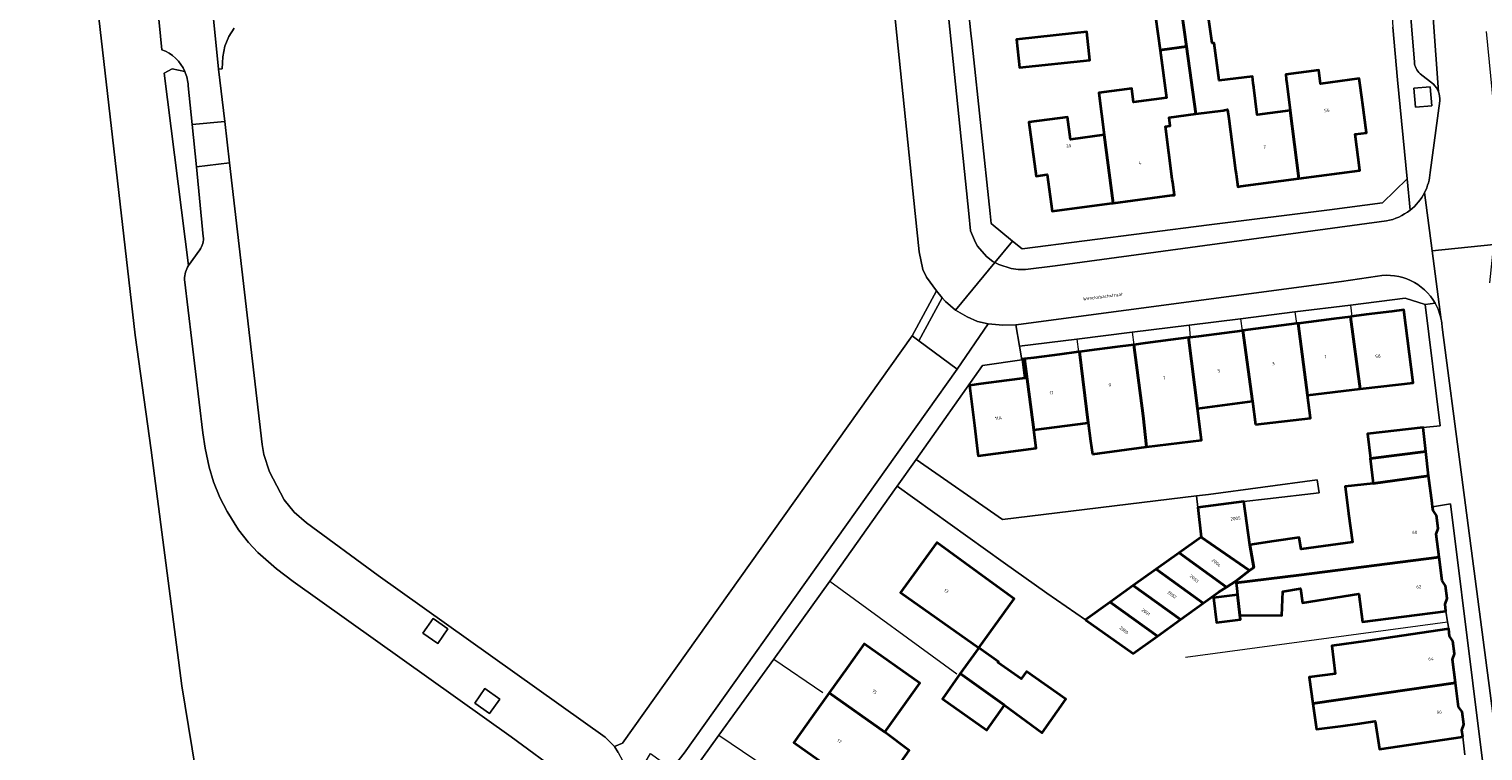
# Model space of a CAD drawing. Header units: metres. Extents: x 197700 to 204338, y 317132 to 325229.
# Tile 973 of 1056: x 198887 to 199047, y 321191 to 321270. Entities that reach past the tile are written whole.
import ezdxf
from ezdxf.enums import TextEntityAlignment as Align

# ---------------------------------------------------------------- set-up
doc = ezdxf.new("R2010")
doc.units = ezdxf.units.M
for name, color, linetype, lineweight in [('B-WE-GR-BEPLANTING_CULTUUR_HEESTERS-GV', 90, 'Continuous', 18), ('B-WE-GR-BOUWLAND-GV', 80, 'Continuous', 13), ('B-WE-GR-GROENVOORZIENING-GV', 80, 'Continuous', 18), ('B-WE-IE-TERREINAFSCHEIDING_KUNSTMATIG_HEKWERK-G', 20, 'IE-TERREINAFSCHEIDING-KUNSTMATIG', 18), ('B-WE-OG-BEBOUWING-GV', 7, 'Continuous', 35), ('B-WE-OG-BEBOUWING-T18', 10, 'Continuous', 18), ('B-WE-OG-TERREIN_ERF-GV', 7, 'Continuous', 18), ('B-WE-OG-TOPOGRAFIE-T18', 10, 'Continuous', 18), ('B-WE-VH-VERHARDING_ASFALT-GV', 252, 'Continuous', 18), ('B-WE-VH-VERHARDING_BETONSTRAATSTEEN-GV', 252, 'Continuous', 18), ('B-WE-VH-VERHARDING_STRAATBAKSTEEN-GV', 252, 'Continuous', 18), ('B-WE-VH-VERHARDING_TEGEL-GV', 252, 'Continuous', 18)]:
    doc.layers.add(name, color=color, linetype=linetype, lineweight=lineweight)
doc.styles.add('NLCS-ISO-M200-T18', font='NLCS-ISO.ttf', dxfattribs={"height": 0.36})
doc.linetypes.add('IE-TERREINAFSCHEIDING-KUNSTMATIG', pattern='A,4,[82,NLCS.SHX,S=0.75,R=90,X=0,Y=0],4,-2', length=10)

msp = doc.modelspace()

# ---------------------------------------------------------------- linework, layer by layer
at = {"layer": 'B-WE-GR-BEPLANTING_CULTUUR_HEESTERS-GV'}
for points in [[(198909.37, 321270.46), (198908.783, 321269.524), (198908.346, 321268.471), (198908.137, 321267.298), (198908.079, 321265.984), (198907.675, 321265.947), (198908.345, 321260.158), (198908.874, 321255.587), (198912.471, 321224.521), (198912.646, 321223.416), (198913.277, 321221.526), (198914.906, 321218.434), (198916.021, 321217.058), (198917.353, 321215.891), (198925.293, 321210.064), (198950.323, 321192.218), (198951.371, 321191.219), (198952.232, 321191.583), (198984.213, 321236.528), (198986.881, 321241.49), (198985.803, 321242.976), (198985.404, 321243.835), (198984.978, 321245.791), (198984.549, 321250), (198982.131, 321273.649)], [(198903.95, 321265.661), (198902.539, 321265.961), (198901.665, 321265.476), (198904.353, 321244.256), (198905.58, 321246.009)], [(198905.982, 321247.479), (198905.216, 321255.143), (198904.741, 321259.837), (198904.316, 321264.099)]]:
    msp.add_lwpolyline(points, dxfattribs=at)
for points in [[(198904.316, 321264.099, 0.0895144), (198903.95, 321265.661)], [(198905.58, 321246.009, 0.1999308), (198905.982, 321247.479)]]:
    msp.add_lwpolyline(points, format="xyb", dxfattribs=at)
for points in [[(198987.517, 321240.701), (198984.956, 321235.978), (198989.17, 321232.853), (198992.602, 321237.835), (198991.428, 321238.104), (198990.265, 321238.607), (198988.998, 321239.351), (198987.88, 321240.297)], [(198932.965, 321204.185), (198931.364, 321205.32), (198930.226, 321203.704), (198931.845, 321202.555)], [(198938.713, 321196.43), (198937.06, 321197.613), (198935.93, 321195.996), (198937.579, 321194.84)]]:
    msp.add_lwpolyline(points, close=True, dxfattribs=at)
at = {"layer": 'B-WE-GR-BOUWLAND-GV'}
msp.add_lwpolyline([(198879.99, 321105.077), (198892.477, 321119.148), (198903.706, 321134.354), (198905.949, 321137.737), (198907.893, 321142.14), (198908.783, 321145.732), (198910.009, 321150.249), (198909.241, 321163.602), (198903.608, 321197.886), (198900.232, 321223.912), (198898.458, 321236.595), (198893.198, 321282.575)], dxfattribs=at)
at = {"layer": 'B-WE-GR-GROENVOORZIENING-GV'}
for points in [[(198901.393, 321268.084), (198898.433, 321298.59), (198889.236, 321393.371), (198888.732, 321398.573), (198881.187, 321397.874), (198881.236, 321394.845), (198881.658, 321368.999), (198883.216, 321364.692), (198886.738, 321366.534), (198893.646, 321295.045), (198893.198, 321282.575), (198898.458, 321236.595), (198900.232, 321223.912), (198903.608, 321197.886), (198909.241, 321163.602), (198910.009, 321150.249), (198917.848, 321142.867), (198922.161, 321148.841)], [(198904.353, 321244.256), (198901.665, 321265.476), (198902.539, 321265.961), (198903.95, 321265.661)], [(198922.161, 321148.841), (198926.264, 321154.525), (198939.122, 321172.53), (198946.12, 321182.609), (198946.519, 321183.375), (198946.581, 321183.617), (198946.833, 321184.599), (198946.88, 321185.66), (198946.545, 321186.826), (198945.671, 321188.094), (198939.972, 321192.264), (198915.895, 321209.416), (198914.076, 321210.824), (198912.005, 321212.625), (198910.961, 321213.703), (198909.871, 321215.109), (198908.597, 321217.133), (198907.805, 321218.681), (198907.122, 321220.402), (198906.632, 321222.038), (198906.178, 321224.123), (198905.936, 321225.806), (198903.919, 321242.744)]]:
    msp.add_lwpolyline(points, dxfattribs=at)
for points in [[(198903.95, 321265.661, 0.2039875), (198901.393, 321268.084)], [(198903.919, 321242.744, -0.1641641), (198904.353, 321244.256)]]:
    msp.add_lwpolyline(points, format="xyb", dxfattribs=at)
msp.add_lwpolyline([(199039.769, 321261.741), (199041.563, 321261.879), (199041.396, 321263.976), (199039.595, 321263.839)], close=True, dxfattribs=at)
at = {"layer": 'B-WE-IE-TERREINAFSCHEIDING_KUNSTMATIG_HEKWERK-G'}
for points in [[(199026.456, 321239.144), (199026.639, 321237.856)], [(199032.571, 321239.904), (199032.726, 321238.643)], [(199014.786, 321237.686), (199014.902, 321236.337)], [(199020.451, 321238.384), (199020.619, 321237.077)], [(199002.391, 321236.156), (199002.561, 321234.741)], [(199008.499, 321236.913), (199008.662, 321235.53)], [(199023.43, 321218.529), (199029.127, 321219.192), (199028.917, 321220.616), (199016.904, 321219.015), (199015.594, 321218.855)], [(199015.594, 321218.855), (198994.196, 321216.241)], [(199020.83, 321218.227), (199023.43, 321218.529)], [(198975.142, 321209.439), (198989.149, 321199.229)], [(199014.385, 321201.062), (199043.3, 321204.972)], [(198968.931, 321200.836), (198974.337, 321197.174)], [(198962.881, 321192.449), (198977.509, 321182.548)]]:
    msp.add_lwpolyline(points, dxfattribs=at)
at = {"layer": 'B-WE-OG-BEBOUWING-GV'}
for points in [[(199026.895, 321253.857), (199025.912, 321261.374), (199022.29, 321260.906), (199021.916, 321263.929), (199021.857, 321264.408), (199021.767, 321265.135), (199018.086, 321264.679), (199017.54, 321268.82), (199017.31, 321268.79), (199016.568, 321273.963), (199013.872, 321273.581), (199013.75, 321273.564), (199013.959, 321272.104), (199014.477, 321268.436), (199015.528, 321260.998), (199018.52, 321261.39), (199019.021, 321261.469), (199019.15, 321260.5), (199019.908, 321254.737), (199019.961, 321254.334), (199020.14, 321252.97), (199020.469, 321253.013)], [(199011.079, 321271.697), (199011.59, 321268.03), (199011.791, 321268.057), (199014.477, 321268.436), (199013.959, 321272.104)], [(199000.111, 321269.682), (198995.74, 321269.22), (198996.07, 321266.11), (199003.82, 321266.93), (199003.5, 321270.04)], [(199005.413, 321258.685), (199006.396, 321251.165), (199012.891, 321252.016), (199013.15, 321252.05), (199012.971, 321253.415), (199012.92, 321253.805), (199012.16, 321259.6), (199012.687, 321259.674), (199012.56, 321260.61), (199015.528, 321260.998), (199014.477, 321268.436), (199011.791, 321268.057), (199011.59, 321268.03), (199012.278, 321262.763), (199008.641, 321262.287), (199008.454, 321263.807), (199004.804, 321263.328)], [(199025.912, 321261.374), (199026.895, 321253.857), (199033.62, 321254.74), (199033.09, 321258.77), (199034.34, 321258.92), (199033.898, 321262.258), (199033.861, 321262.538), (199033.583, 321264.643), (199033.55, 321264.89), (199029.27, 321264.33), (199029.079, 321265.81), (199025.444, 321265.34), (199025.503, 321264.838), (199025.56, 321264.359)], [(199005.413, 321258.685), (199001.69, 321258.18), (199001.37, 321260.65), (198997.1, 321260.09), (198997.89, 321254.12), (198999.12, 321254.32), (198999.65, 321250.28), (199006.294, 321251.151), (199006.396, 321251.165)], [(199033.647, 321230.65), (199032.592, 321238.626), (199030.767, 321238.39), (199027.944, 321238.024), (199026.797, 321237.876), (199027.845, 321229.985)], [(199032.592, 321238.626), (199033.647, 321230.65), (199033.995, 321230.69), (199039.518, 321231.325), (199038.475, 321239.387), (199037.151, 321239.216), (199034.328, 321238.85), (199032.939, 321238.671), (199032.726, 321238.643)], [(199015.719, 321228.494), (199021.76, 321229.29), (199020.715, 321237.089), (199020.619, 321237.077), (199018.646, 321236.822), (199015.822, 321236.456), (199014.902, 321236.337), (199014.723, 321236.314)], [(199022.093, 321226.738), (199028.184, 321227.433), (199027.845, 321229.985), (199026.797, 321237.876), (199026.639, 321237.856), (199024.942, 321237.636), (199022.118, 321237.271), (199020.715, 321237.089), (199021.76, 321229.29)], [(199004.103, 321223.452), (199010.06, 321224.25), (199009.69, 321227.7), (199008.682, 321235.532), (199008.662, 321235.53), (199006.564, 321235.258), (199003.741, 321234.893), (199002.681, 321234.756), (199003.65, 321226.9), (199003.908, 321224.933)], [(199009.69, 321227.7), (199010.06, 321224.25), (199016.152, 321225.007), (199015.719, 321228.494), (199014.723, 321236.314), (199012.732, 321236.056), (199009.909, 321235.691), (199008.682, 321235.532)], [(198991.436, 321223.791), (198991.5, 321223.27), (198997.9, 321224.13), (198997.642, 321226.124), (198996.628, 321233.973), (198996.379, 321233.941), (198996.655, 321231.856), (198994.628, 321231.588), (198991.805, 321231.216), (198990.55, 321231.05), (198991.091, 321226.616)], [(198997.642, 321226.124), (199003.65, 321226.9), (199002.681, 321234.756), (199002.561, 321234.741), (199000.461, 321234.469), (198997.638, 321234.104), (198996.628, 321233.973)], [(199034.79, 321222.99), (199040.914, 321223.748), (199040.62, 321226.4), (199034.46, 321225.7)], [(199040.914, 321223.748), (199034.79, 321222.99), (199034.741, 321222.98), (199035.08, 321220.23), (199041.21, 321221.08)], [(199021.44, 321210.61), (199019.936, 321209.44), (199019.959, 321209.247), (199026.889, 321210.09), (199042.37, 321212.111), (199042.04, 321214.64), (199042.26, 321215.26), (199042.08, 321216.7), (199041.7, 321217.26), (199041.65, 321217.657), (199041.6, 321218.06), (199041.21, 321221.08), (199035.08, 321220.23), (199032.007, 321219.891), (199032.38, 321216.9), (199032.8, 321213.75), (199027.13, 321212.984), (199026.933, 321214.276), (199024.144, 321213.85), (199021.475, 321213.443), (199021.93, 321210.97)], [(199016.1, 321214.29), (199021.44, 321210.61), (199021.93, 321210.97), (199021.475, 321213.443), (199020.83, 321218.227), (199015.75, 321217.58)], [(198991.554, 321202.1), (198995.465, 321207.499), (198992.793, 321209.444), (198986.92, 321213.72), (198982.92, 321208.2)], [(199021.44, 321210.61), (199016.1, 321214.29), (199013.695, 321212.574), (199018.894, 321208.782), (199019.936, 321209.44)], [(199011.151, 321210.759), (199016.321, 321207.007), (199018.016, 321208.228), (199018.894, 321208.782), (199013.695, 321212.574)], [(199042.37, 321212.111), (199026.889, 321210.09), (199019.959, 321209.247), (199020.032, 321208.651), (199020.12, 321207.925), (199020.39, 321205.71), (199025, 321205.64), (199025.12, 321208.3), (199027.087, 321208.628), (199027.3, 321207.05), (199033.51, 321208.03), (199033.9, 321204.97), (199043.1, 321206.13), (199043.05, 321206.92), (199043.27, 321207.55), (199043.09, 321208.93), (199042.71, 321209.5)], [(199016.321, 321207.007), (199011.151, 321210.759), (199008.613, 321208.949), (199013.81, 321205.198)], [(199006.076, 321207.139), (199011.284, 321203.379), (199013.81, 321205.198), (199008.613, 321208.949)], [(199003.354, 321205.197), (199008.62, 321201.46), (199011.284, 321203.379), (199006.076, 321207.139)], [(199020.12, 321207.925), (199017.482, 321207.604), (199017.811, 321204.9), (199020.45, 321205.221), (199020.39, 321205.71)], [(199044.175, 321198.231), (199043.84, 321200.81), (199044.06, 321201.44), (199043.88, 321202.83), (199043.51, 321203.37), (199043.45, 321204.19), (199034.26, 321202.83), (199030.523, 321202.301), (199030.901, 321199.224), (199028.04, 321198.85), (199028.447, 321195.961)], [(198975.053, 321197.107), (198981.21, 321192.78), (198985.07, 321198.19), (198978.91, 321202.52), (198977.036, 321199.89)], [(198991.554, 321202.1), (198989.52, 321199.24), (198994.41, 321195.78), (198998.575, 321192.724), (199001.18, 321196.42), (198996.82, 321199.48), (198996.24, 321198.659), (198993.668, 321200.473), (198993.731, 321200.562)], [(198994.41, 321195.78), (198989.52, 321199.24), (198987.55, 321196.47), (198992.44, 321193.01)], [(198981.21, 321192.78), (198975.053, 321197.107), (198973.23, 321194.549), (198971.15, 321191.63), (198977.3, 321187.29), (198977.45, 321187.5), (198980.16, 321185.5), (198983.89, 321190.78)], [(199044.97, 321192.26), (199044.86, 321193.02), (199045.08, 321193.63), (199044.9, 321195.03), (199044.52, 321195.57), (199044.175, 321198.231), (199028.447, 321195.961), (199028.85, 321193.1), (199031.772, 321193.501), (199033.345, 321193.717), (199034.579, 321193.885), (199035.323, 321193.995), (199035.78, 321190.91)]]:
    msp.add_lwpolyline(points, close=True, dxfattribs=at)
at = {"layer": 'B-WE-OG-TERREIN_ERF-GV'}
for points in [[(198989.668, 321279.943), (198990.693, 321269.92), (198990.817, 321268.7), (198992.821, 321250), (198992.938, 321248.922), (198995.302, 321246.964), (198996.353, 321246.094), (199016.989, 321248.76), (199030.276, 321250.409), (199036.112, 321251.19), (199038.824, 321253.832), (199037.764, 321264.768), (199037.262, 321270.565)], [(199016.568, 321273.963), (199017.31, 321268.79), (199017.54, 321268.82), (199018.086, 321264.679), (199021.767, 321265.135), (199021.857, 321264.408), (199021.916, 321263.929), (199022.29, 321260.906), (199025.912, 321261.374), (199025.56, 321264.359), (199025.503, 321264.838), (199025.444, 321265.34), (199029.079, 321265.81), (199029.27, 321264.33), (199033.55, 321264.89), (199033.583, 321264.643), (199033.861, 321262.538), (199033.898, 321262.258), (199034.34, 321258.92), (199033.09, 321258.77), (199033.62, 321254.74), (199026.895, 321253.857), (199020.469, 321253.013), (199020.14, 321252.97), (199019.961, 321254.334), (199019.908, 321254.737), (199019.15, 321260.5), (199019.021, 321261.469), (199018.52, 321261.39), (199015.528, 321260.998), (199012.56, 321260.61), (199012.687, 321259.674), (199012.16, 321259.6), (199012.92, 321253.805), (199012.971, 321253.415), (199013.15, 321252.05), (199012.891, 321252.016), (199006.396, 321251.165), (199006.294, 321251.151), (198999.65, 321250.28), (198999.12, 321254.32), (198997.89, 321254.12), (198997.1, 321260.09), (199001.37, 321260.65), (199001.69, 321258.18), (199005.413, 321258.685), (199004.804, 321263.328), (199008.454, 321263.807), (199008.641, 321262.287), (199012.278, 321262.763), (199011.59, 321268.03), (199011.079, 321271.697)], [(199045.22, 321190.29), (199044.97, 321192.26), (199035.78, 321190.91), (199035.323, 321193.995), (199034.579, 321193.885), (199033.345, 321193.717), (199031.772, 321193.501), (199028.85, 321193.1), (199028.447, 321195.961), (199028.04, 321198.85), (199030.901, 321199.224), (199030.523, 321202.301), (199034.26, 321202.83), (199043.45, 321204.19), (199043.3, 321204.972), (199043.1, 321206.13), (199033.9, 321204.97), (199033.51, 321208.03), (199027.3, 321207.05), (199027.087, 321208.628), (199025.12, 321208.3), (199025, 321205.64), (199020.39, 321205.71), (199020.45, 321205.221), (199017.811, 321204.9), (199017.482, 321207.604), (199020.12, 321207.925), (199020.032, 321208.651), (199019.959, 321209.247), (199019.936, 321209.44), (199018.894, 321208.782), (199018.016, 321208.228), (199016.321, 321207.007), (199013.81, 321205.198), (199011.284, 321203.379), (199008.62, 321201.46), (199003.354, 321205.197), (198999.08, 321208.133), (198994.269, 321211.532), (198982.551, 321219.911), (198982.265, 321219.507), (198975.142, 321209.439), (198968.931, 321200.836), (198962.881, 321192.449), (198955.733, 321182.534)], [(199048.552, 321178.413), (199043.641, 321217.989), (199041.65, 321217.657), (199041.7, 321217.26), (199042.08, 321216.7), (199042.26, 321215.26), (199042.04, 321214.64), (199042.37, 321212.111), (199042.71, 321209.5), (199043.09, 321208.93), (199043.27, 321207.55), (199043.05, 321206.92), (199043.1, 321206.13), (199043.3, 321204.972), (199043.45, 321204.19), (199043.51, 321203.37), (199043.88, 321202.83), (199044.06, 321201.44), (199043.84, 321200.81), (199044.175, 321198.231), (199044.52, 321195.57), (199044.9, 321195.03), (199045.08, 321193.63), (199044.86, 321193.02), (199044.97, 321192.26), (199045.22, 321190.29)]]:
    msp.add_lwpolyline(points, dxfattribs=at)
for points in [[(198995.74, 321269.22), (199000.111, 321269.682), (199003.5, 321270.04), (199003.82, 321266.93), (198996.07, 321266.11)], [(199014.786, 321237.686), (199008.499, 321236.913), (199002.391, 321236.156), (198996.058, 321235.371), (198996.329, 321233.85), (198991.986, 321233.251), (198984.636, 321222.856), (198994.196, 321216.241), (199015.594, 321218.855), (199016.904, 321219.015), (199028.917, 321220.616), (199029.127, 321219.192), (199023.43, 321218.529), (199020.83, 321218.227), (199021.475, 321213.443), (199024.144, 321213.85), (199026.933, 321214.276), (199027.13, 321212.984), (199032.8, 321213.75), (199032.38, 321216.9), (199032.007, 321219.891), (199035.08, 321220.23), (199034.741, 321222.98), (199034.79, 321222.99), (199034.46, 321225.7), (199040.62, 321226.4), (199042.502, 321226.586), (199040.817, 321239.957), (199038.627, 321240.657), (199032.571, 321239.904), (199026.456, 321239.144), (199020.451, 321238.384)], [(199010.06, 321224.25), (199004.103, 321223.452), (199003.908, 321224.933), (199003.65, 321226.9), (198997.642, 321226.124), (198997.9, 321224.13), (198991.5, 321223.27), (198991.436, 321223.791), (198991.091, 321226.616), (198990.55, 321231.05), (198991.805, 321231.216), (198994.628, 321231.588), (198996.655, 321231.856), (198996.379, 321233.941), (198996.628, 321233.973), (198997.638, 321234.104), (199000.461, 321234.469), (199002.561, 321234.741), (199002.681, 321234.756), (199003.741, 321234.893), (199006.564, 321235.258), (199008.662, 321235.53), (199008.682, 321235.532), (199009.909, 321235.691), (199012.732, 321236.056), (199014.723, 321236.314), (199014.902, 321236.337), (199015.822, 321236.456), (199018.646, 321236.822), (199020.619, 321237.077), (199020.715, 321237.089), (199022.118, 321237.271), (199024.942, 321237.636), (199026.639, 321237.856), (199026.797, 321237.876), (199027.944, 321238.024), (199030.767, 321238.39), (199032.592, 321238.626), (199032.726, 321238.643), (199032.939, 321238.671), (199034.328, 321238.85), (199037.151, 321239.216), (199038.475, 321239.387), (199039.518, 321231.325), (199033.995, 321230.69), (199033.647, 321230.65), (199027.845, 321229.985), (199028.184, 321227.433), (199022.093, 321226.738), (199021.76, 321229.29), (199015.719, 321228.494), (199016.152, 321225.007)], [(198991.554, 321202.1), (198982.92, 321208.2), (198986.92, 321213.72), (198992.793, 321209.444), (198995.465, 321207.499)], [(198973.23, 321194.549), (198975.053, 321197.107), (198977.036, 321199.89), (198978.91, 321202.52), (198985.07, 321198.19), (198981.21, 321192.78), (198983.89, 321190.78), (198980.16, 321185.5), (198977.45, 321187.5), (198977.3, 321187.29), (198971.15, 321191.63)], [(198994.41, 321195.78), (198992.44, 321193.01), (198987.55, 321196.47), (198989.52, 321199.24), (198991.554, 321202.1), (198993.731, 321200.562), (198993.668, 321200.473), (198996.24, 321198.659), (198996.82, 321199.48), (199001.18, 321196.42), (198998.575, 321192.724)]]:
    msp.add_lwpolyline(points, close=True, dxfattribs=at)
at = {"layer": 'B-WE-VH-VERHARDING_ASFALT-GV'}
for points in [[(198986.881, 321241.49), (198987.517, 321240.701), (198987.88, 321240.297), (198988.998, 321239.351), (198993.337, 321244.591), (198993.098, 321244.714), (198992.422, 321245.271), (198991.433, 321246.399), (198991.184, 321246.799), (198990.665, 321248.097), (198990.455, 321250), (198982.256, 321329.602), (198981.535, 321337.018), (198975.868, 321336.467), (198980.764, 321287.517), (198982.083, 321274.079), (198982.131, 321273.649), (198984.549, 321250), (198984.978, 321245.791), (198985.404, 321243.835), (198985.803, 321242.976)], [(198989.17, 321232.853), (198984.956, 321235.978), (198984.213, 321236.528), (198952.232, 321191.583), (198951.371, 321191.219), (198951.761, 321190.524), (198952.74, 321188.778), (198953.285, 321187.478), (198953.653, 321185.969), (198953.764, 321184.966), (198953.857, 321183.774), (198954.769, 321184.965), (198954.221, 321187.863), (198954.04, 321188.271), (198955.352, 321190.428), (198957.687, 321188.736), (198959.039, 321190.486)], [(199015.594, 321218.855), (198994.196, 321216.241), (198984.636, 321222.856), (198982.551, 321219.911), (198994.269, 321211.532), (198999.08, 321208.133), (199003.354, 321205.197), (199006.076, 321207.139), (199008.613, 321208.949), (199011.151, 321210.759), (199013.695, 321212.574), (199016.1, 321214.29), (199015.75, 321217.58)], [(199015.75, 321217.58), (199020.83, 321218.227), (199023.43, 321218.529), (199029.127, 321219.192), (199028.917, 321220.616), (199016.904, 321219.015), (199015.594, 321218.855)], [(198932.965, 321204.185), (198931.845, 321202.555), (198930.226, 321203.704), (198931.364, 321205.32)], [(198938.713, 321196.43), (198937.579, 321194.84), (198935.93, 321195.996), (198937.06, 321197.613)]]:
    msp.add_lwpolyline(points, close=True, dxfattribs=at)
for points in [[(198904.578, 321281.53), (198903.938, 321281.468), (198903.93, 321281.556), (198902.293, 321298.866), (198901.95, 321298.841), (198898.433, 321298.59), (198901.393, 321268.084)], [(199042.297, 321263.44), (199039.953, 321296.118)], [(199039.953, 321296.118), (199042.297, 321263.44)], [(199037.753, 321291.753), (199039.314, 321270.72), (199039.637, 321266.713)], [(198904.316, 321264.099), (198904.741, 321259.837), (198908.345, 321260.158), (198907.675, 321265.947), (198906.516, 321277.446)], [(199040.765, 321252.331), (199041.609, 321245.901), (199048.404, 321246.604), (199049.165, 321253.918), (199047.608, 321270.074)], [(199040.266, 321265.431), (199041.739, 321264.269)], [(199042.443, 321262.452), (199041.385, 321254.527)], [(198951.761, 321190.524), (198951.371, 321191.219), (198950.323, 321192.218), (198925.293, 321210.064), (198917.353, 321215.891), (198916.021, 321217.058), (198914.906, 321218.434), (198913.277, 321221.526), (198912.646, 321223.416), (198912.471, 321224.521), (198908.874, 321255.587), (198905.216, 321255.143), (198905.982, 321247.479)], [(199042.609, 321238.275), (199041.609, 321245.901), (199040.765, 321252.331)], [(199036.548, 321249.193), (199030.592, 321248.405), (199000, 321244.247), (198996.736, 321243.821), (198995.922, 321243.823), (198995.12, 321243.954), (198993.762, 321244.374), (198993.337, 321244.591)], [(199047.965, 321242.378), (199048.404, 321246.604), (199041.609, 321245.901), (199042.609, 321238.275), (199042.625, 321238.19), (199042.753, 321237.179), (199052.796, 321160.627), (199053.463, 321155.684)], [(198905.58, 321246.009), (198904.353, 321244.256)], [(198993.337, 321244.591), (198988.998, 321239.351), (198990.265, 321238.607), (198991.428, 321238.104), (198992.602, 321237.835), (198994.22, 321237.689), (198995.637, 321237.737), (198995.944, 321237.747), (199031.599, 321242.52), (199035.565, 321243.101)], [(198903.919, 321242.744), (198905.936, 321225.806), (198906.178, 321224.123), (198906.632, 321222.038), (198907.122, 321220.402), (198907.805, 321218.681), (198908.597, 321217.133), (198909.871, 321215.109), (198910.961, 321213.703), (198912.005, 321212.625), (198914.076, 321210.824), (198915.895, 321209.416), (198939.972, 321192.264), (198945.671, 321188.094)]]:
    msp.add_lwpolyline(points, dxfattribs=at)
for points in [[(198901.393, 321268.084, -0.2039875), (198903.95, 321265.661)], [(199039.637, 321266.713, 0.1853771), (199040.266, 321265.431)], [(198903.95, 321265.661, -0.0895144), (198904.316, 321264.099)], [(199041.739, 321264.269, -0.1126656), (199042.297, 321263.44)], [(199042.297, 321263.44, -0.1126965), (199042.443, 321262.452)], [(199041.385, 321254.527, -0.0976382), (199040.765, 321252.331)], [(199040.765, 321252.331, -0.108785), (199039.16, 321250.37)], [(199039.16, 321250.37, -0.1228016), (199036.548, 321249.193)], [(198905.982, 321247.479, -0.1999308), (198905.58, 321246.009)], [(198904.353, 321244.256, 0.1641641), (198903.919, 321242.744)], [(199035.565, 321243.101, -0.3188561), (199041.934, 321240.11)], [(199041.934, 321240.11, -0.0808795), (199042.609, 321238.275)]]:
    msp.add_lwpolyline(points, format="xyb", dxfattribs=at)
at = {"layer": 'B-WE-VH-VERHARDING_BETONSTRAATSTEEN-GV'}
msp.add_lwpolyline([(198904.741, 321259.837), (198905.216, 321255.143), (198908.874, 321255.587), (198908.345, 321260.158)], close=True, dxfattribs=at)
at = {"layer": 'B-WE-VH-VERHARDING_STRAATBAKSTEEN-GV'}
msp.add_lwpolyline([(198906.516, 321277.446), (198907.675, 321265.947), (198908.079, 321265.984), (198908.137, 321267.298), (198908.346, 321268.471), (198908.783, 321269.524), (198909.37, 321270.46)], dxfattribs=at)
at = {"layer": 'B-WE-VH-VERHARDING_TEGEL-GV'}
for points in [[(198985.545, 321319.666), (198983.643, 321339.194), (198983.313, 321342.629), (198981.014, 321342.379), (198981.326, 321339.165), (198981.535, 321337.018), (198982.256, 321329.602), (198990.455, 321250), (198990.665, 321248.097), (198991.184, 321246.799), (198991.433, 321246.399), (198992.422, 321245.271), (198993.098, 321244.714), (198993.337, 321244.591), (198995.302, 321246.964), (198992.938, 321248.922), (198992.821, 321250), (198990.817, 321268.7), (198990.693, 321269.92), (198989.668, 321279.943), (198987.733, 321299.586), (198986.257, 321312.444)], [(199039.769, 321261.741), (199039.595, 321263.839), (199041.396, 321263.976), (199041.563, 321261.879)], [(198984.956, 321235.978), (198987.517, 321240.701), (198986.881, 321241.49), (198984.213, 321236.528)], [(198984.636, 321222.856), (198991.986, 321233.251), (198996.329, 321233.85), (198996.058, 321235.371), (198995.637, 321237.737), (198994.22, 321237.689), (198992.602, 321237.835), (198989.17, 321232.853), (198959.039, 321190.486), (198957.687, 321188.736), (198954.769, 321184.965), (198953.857, 321183.774), (198953.746, 321183.44), (198953.472, 321181.978), (198953.516, 321180.971), (198953.554, 321180.805), (198955.766, 321181.279), (198955.733, 321182.534), (198962.881, 321192.449), (198968.931, 321200.836), (198975.142, 321209.439), (198982.265, 321219.507), (198982.551, 321219.911)]]:
    msp.add_lwpolyline(points, close=True, dxfattribs=at)
for points in [[(199039.762, 321297.011), (199036.775, 321307.622), (199035.913, 321320.86), (199036.67, 321325.865), (199036.921, 321327.92), (199036.954, 321328.168), (199034.992, 321328.072), (199034.173, 321340.612), (199032.577, 321340.508), (199033.666, 321323.828), (199034.35, 321313.698), (199037.262, 321270.565), (199037.764, 321264.768), (199038.824, 321253.832), (199039.16, 321250.37)], [(199039.637, 321266.713), (199039.314, 321270.72), (199037.753, 321291.753)], [(199041.739, 321264.269), (199040.266, 321265.431)], [(199041.385, 321254.527), (199042.443, 321262.452)], [(199039.16, 321250.37), (199038.824, 321253.832), (199036.112, 321251.19), (199030.276, 321250.409)], [(199030.276, 321250.409), (199016.989, 321248.76), (198996.353, 321246.094), (198995.302, 321246.964), (198993.337, 321244.591), (198993.762, 321244.374), (198995.12, 321243.954), (198995.922, 321243.823), (198996.736, 321243.821), (199000, 321244.247), (199030.592, 321248.405), (199036.548, 321249.193)], [(199031.599, 321242.52), (198995.944, 321237.747), (198995.637, 321237.737), (198996.058, 321235.371), (199002.391, 321236.156), (199008.499, 321236.913), (199014.786, 321237.686), (199020.451, 321238.384), (199026.456, 321239.144), (199032.571, 321239.904), (199038.627, 321240.657), (199040.817, 321239.957), (199041.934, 321240.11)], [(199035.565, 321243.101), (199031.599, 321242.52)], [(199041.934, 321240.11), (199040.817, 321239.957), (199042.502, 321226.586), (199040.62, 321226.4), (199040.914, 321223.748), (199041.21, 321221.08), (199041.6, 321218.06), (199041.65, 321217.657), (199043.641, 321217.989), (199048.552, 321178.413), (199046.77, 321178.29), (199047.173, 321175.293), (199047.563, 321172.385), (199049.435, 321172.637), (199050.759, 321162.765), (199048.887, 321162.513), (199049.189, 321160.14), (199050.641, 321149.809), (199055.914, 321150.55)], [(199053.463, 321155.684), (199052.796, 321160.627), (199042.753, 321237.179), (199042.625, 321238.19), (199042.609, 321238.275)]]:
    msp.add_lwpolyline(points, dxfattribs=at)
for points in [[(199040.266, 321265.431, -0.1853771), (199039.637, 321266.713)], [(199042.297, 321263.44, 0.1126656), (199041.739, 321264.269)], [(199042.443, 321262.452, 0.1126965), (199042.297, 321263.44)], [(199040.765, 321252.331, 0.0976382), (199041.385, 321254.527)], [(199039.16, 321250.37, 0.108785), (199040.765, 321252.331)], [(199036.548, 321249.193, 0.1228016), (199039.16, 321250.37)], [(199041.934, 321240.11, 0.3188561), (199035.565, 321243.101)], [(199042.609, 321238.275, 0.0808795), (199041.934, 321240.11)]]:
    msp.add_lwpolyline(points, format="xyb", dxfattribs=at)

# ---------------------------------------------------------------- texts
at = {"layer": 'B-WE-OG-BEBOUWING-T18', "style": 'NLCS-ISO-M200-T18'}
for s, rotation, p in [('56', 7.5, (199029.978, 321261.395)), ('39', 7.5, (199001.484, 321257.451)), ('2', 7.5, (199023.11, 321257.394)), ('4', 7.5, (199009.352, 321255.586)), ('1', 7.5, (199029.814, 321234.213)), ('58', 7.4, (199035.616, 321234.262)), ('5', 7.5, (199018.063, 321232.665)), ('3', 7.4, (199024.076, 321233.457)), ('9', 7.4, (199006.033, 321231.084)), ('7', 7.4, (199012.047, 321231.873)), ('11', 7.5, (198999.59, 321230.235)), ('11A', 7.5, (198993.728, 321227.435)), ('2005', 6.1, (199019.903, 321216.358)), ('2004', 319.9, (199017.777, 321211.47)), ('2003', 320.2, (199015.331, 321209.73)), ('13', 324.1, (198987.981, 321208.368)), ('2002', 323.4, (199012.883, 321207.953)), ('2001', 323.7, (199009.997, 321206.03)), ('2000', 321.5, (199007.585, 321204.036)), ('15', 324.6, (198980.063, 321197.245)), ('17', 324.6, (198976.183, 321191.8))]:
    msp.add_text(s, height=0.36, rotation=rotation, dxfattribs=at).set_placement(p, align=Align.MIDDLE)
for s, p in [('60', (199039.68, 321214.83)), ('62', (199040.13, 321208.83)), ('64', (199041.48, 321200.88)), ('66', (199042.38, 321195.03))]:
    msp.add_text(s, height=0.36, dxfattribs=at).set_placement(p, align=Align.MIDDLE)
at = {"layer": 'B-WE-OG-TOPOGRAFIE-T18', "style": 'NLCS-ISO-M200-T18'}
msp.add_text('Wenckebachstraat', height=0.36, rotation=7, dxfattribs=at).set_placement((199005.253, 321240.854), align=Align.MIDDLE)

doc.saveas('drawing.dxf')
